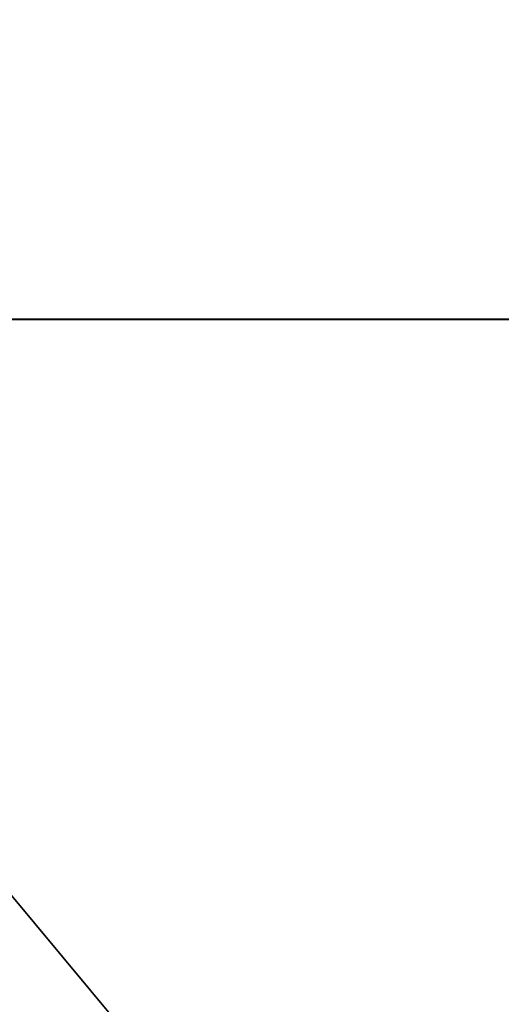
# Model space of a CAD drawing. Extents: x 4 to 899, y 7 to 454.
# Tile 802 of 1056: x 717 to 748, y 217 to 280. Entities that reach past the tile are written whole.
import ezdxf

# ---------------------------------------------------------------- set-up
doc = ezdxf.new("R2010")
doc.units = 0

msp = doc.modelspace()

# ---------------------------------------------------------------- linework, layer by layer
for points in [[(6.475002, 9.661072, 439.718628), (897.474976, 453.190216, 162.570862), (6.475001, 453.190216, 162.570862)], [(897.474976, 9.661072, 439.718628), (897.474976, 453.190216, 162.570862), (6.475002, 9.661072, 439.718628)], [(510.584869, 119.231735, 365.355408), (510.584869, 450.540619, 158.330627), (898.474976, 449.692596, 158.860535)], [(510.584869, 119.231735, 365.355408), (898.474976, 449.692596, 158.860535), (898.474976, 119.231735, 365.355408)], [(898.474976, 404.455475, 187.127823), (686.472534, 404.455475, 187.127823), (898.474976, 260.570923, 277.036865)], [(898.474976, 260.570923, 277.036865), (686.472534, 404.455475, 187.127823), (686.472534, 260.570923, 277.036865)], [(898.474976, 404.450165, 187.119339), (898.474976, 260.565613, 277.028381), (686.472534, 404.450165, 187.119339)], [(686.472534, 404.450165, 187.119339), (898.474976, 260.565613, 277.028381), (686.472534, 260.565613, 277.028381)], [(897.474976, 7.011475, 435.478394), (898.474976, 260.570923, 277.036865), (686.472534, 7.011475, 435.478394)], [(898.474976, 260.570923, 277.036865), (686.472534, 260.570923, 277.036865), (686.472534, 7.011475, 435.478394)], [(686.472534, 7.006176, 435.46991), (686.472534, 260.565613, 277.028381), (897.474976, 7.006176, 435.46991)], [(897.474976, 7.006176, 435.46991), (686.472534, 260.565613, 277.028381), (898.474976, 260.565613, 277.028381)]]:
    msp.add_3dface(points)

doc.saveas('drawing.dxf')
